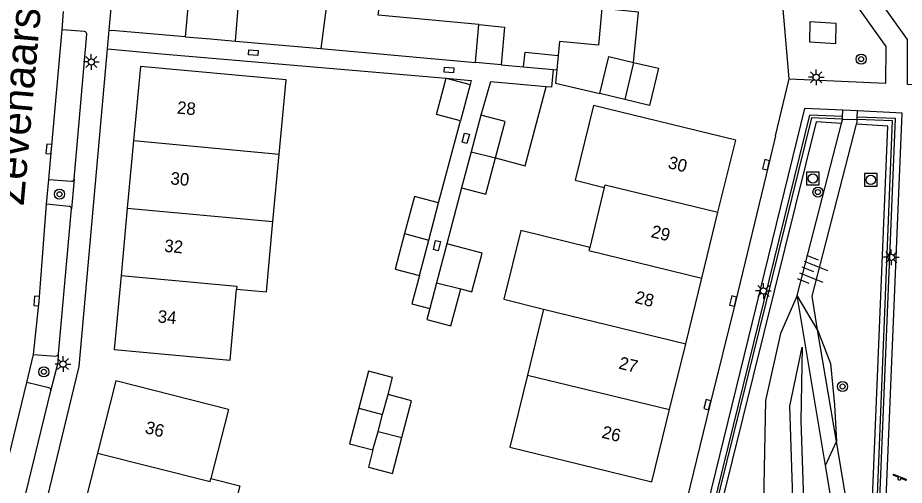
# Model space of a CAD drawing. Extents: x 125000 to 129004, y 397500 to 399008.
# Drawn here: x 127338.6 to 127409.3, y 398223.1 to 398260.4 of the extents above; entities that cross this region are included whole.
import ezdxf

# ---------------------------------------------------------------- set-up
doc = ezdxf.new("R2010")
doc.units = 0
for name, color, linetype in [('gg-afsc-erfafscheiding', 7, 'Continuous'), ('gg-afsc-faunaraster', 7, 'Continuous'), ('gg-afsc-hekwerk', 7, 'Continuous'), ('gg-afsc-lijn faunaraster', 7, 'Continuous'), ('gg-anno-huisnummerreeks BGT', 7, 'Continuous'), ('gg-anno-openbare ruimte label', 7, 'Continuous'), ('gg-bbg-bijgebouw', 7, 'Continuous'), ('gg-bbg-gedigitaliseerde bebouwing', 7, 'Continuous'), ('gg-bbg-gedigitaliseerde bijgebouw', 7, 'Continuous'), ('gg-bbg-hoofdgebouw', 7, 'Continuous'), ('gg-bbg-luifel en loopbrug', 7, 'Continuous'), ('gg-bbg-tussenscheiding', 7, 'Continuous'), ('gg-knt-verharding', 7, 'Continuous'), ('gg-knt-verharding nz', 7, 'Continuous'), ('gg-kntw-bovenkant insteek waterloop', 7, 'Continuous'), ('gg-kntw-waterlijn', 7, 'Continuous'), ('gg-kwrk-kunstwerk niveau 01', 7, 'Continuous'), ('gt-grn-groengrens', 7, 'Continuous'), ('gt-symb-boom', 7, 'Continuous'), ('gt-symb-kolk', 7, 'Continuous'), ('gt-symb-kolk center center', 7, 'Continuous'), ('gt-symb-lichtmast', 7, 'Continuous'), ('gt-symb-rioolschacht', 7, 'Continuous'), ('gt-symb-speelvoorziening', 7, 'Continuous'), ('gt-symb-talud symbool', 7, 'Continuous')]:
    doc.layers.add(name, color=color, linetype=linetype)

# ---------------------------------------------------------------- blocks, each defined once
blk = doc.blocks.new('gt0-BOOM')
at = {"layer": 'gt-symb-boom'}
for radius in [0.4, 0.2]:
    blk.add_circle((0, 0), radius, dxfattribs=at)
blk = doc.blocks.new('gt0-SV')
at = {"layer": 'gt-symb-speelvoorziening'}
for p, q in [((-0.477, 0.255), (-0.08, 0.096)), ((0.542, -0.076), (-0.449, 0.324)), ((0.125, 0.014), (0.515, -0.143))]:
    blk.add_line(p, q, dxfattribs=at)
for centre, radius, start, end in [((-0.466, 0.291), 0.0369, 63.6251, 252.66016), ((-0.002, -0.005), 0.128, 127.68665, 8.59861), ((0.531, -0.111), 0.0363, 243.50852, 72.54358)]:
    blk.add_arc(centre, radius, start, end, dxfattribs=at)
blk = doc.blocks.new('gt0-KOLK')
at = {"layer": 'gt-symb-kolk'}
blk.add_lwpolyline([(0, 0), (0.375, 0), (0.375, 0.4), (-0.375, 0.4), (-0.375, 0), (0, 0)], dxfattribs=at)
blk = doc.blocks.new('gt0-LMAST')
at = {"layer": 'gt-symb-lichtmast'}
for p, q in [((-0.182, 0.173), (-0.447, 0.438)), ((-0.005, 0.246), (-0.005, 0.621)), ((0.172, 0.173), (0.437, 0.438)), ((-0.255, -0.004), (-0.63, -0.004)), ((-0.182, -0.181), (-0.447, -0.446)), ((-0.005, -0.254), (-0.005, -0.629)), ((0.437, -0.446), (0.172, -0.181)), ((0.245, -0.004), (0.62, -0.004))]:
    blk.add_line(p, q, dxfattribs=at)
blk.add_circle((-0.005, -0.004), 0.25, dxfattribs=at)
blk = doc.blocks.new('gt0-TALUD_1')
at = {"layer": 'gt-symb-talud symbool'}
for p, q in [((-1, -1), (-1, 0)), ((-0.5, -2), (-0.5, 0)), ((0, -1), (0, 0)), ((0.5, -2), (0.5, 0)), ((1, -1), (1, 0))]:
    blk.add_line(p, q, dxfattribs=at)
blk = doc.blocks.new('gt0-KOLKCC')
at = {"layer": 'gt-symb-kolk center center'}
blk.add_lwpolyline([(-0.375, 0.2), (0.375, 0.2), (0.375, -0.2), (-0.375, -0.2)], close=True, dxfattribs=at)
blk = doc.blocks.new('gt0-RS')
at = {"layer": 'gt-symb-rioolschacht'}
blk.add_lwpolyline([(-0.5, -0.5), (0.5, -0.5), (0.5, 0.5), (-0.5, 0.5)], close=True, dxfattribs=at)
blk.add_circle((0, 0), 0.375, dxfattribs=at)

msp = doc.modelspace()

# ---------------------------------------------------------------- linework, layer by layer
at = {"layer": 'gg-afsc-erfafscheiding'}
for p, q in [((127355.996, 398258.555), (127362.793, 398257.961)), ((127377.173, 398256.666), (127378.974, 398256.504)), ((127372.195, 398245.656), (127373.943, 398252.188)), ((127374.026, 398246.849), (127372.845, 398242.38))]:
    msp.add_line(p, q, dxfattribs=at)
for points in [[(127381.326, 398256.292), (127381.199, 398254.878), (127380.763, 398254.917)], [(127370.66, 398239.861), (127370.063, 398237.609), (127371.481, 398237.233)]]:
    msp.add_lwpolyline(points, dxfattribs=at)
at = {"layer": 'gg-afsc-faunaraster'}
for points in [[(127404.388, 398252.341), (127401.93, 398252.433), (127386.83, 398191.26)], [(127405.753, 398186.558), (127408.378, 398252.191), (127405.559, 398252.297)]]:
    msp.add_lwpolyline(points, dxfattribs=at)
at = {"layer": 'gg-afsc-hekwerk'}
for p, q in [((127400.136, 398255.554), (127399.217, 398266.397)), ((127352.003, 398258.896), (127346.139, 398259.398)), ((127350.116, 398257.536), (127372.787, 398255.601)), ((127399.04, 398250.987), (127400.136, 398255.554))]:
    msp.add_line(p, q, dxfattribs=at)
at = {"layer": 'gg-afsc-lijn faunaraster'}
msp.add_line((127404.388, 398252.341), (127405.559, 398252.297), dxfattribs=at)
at = {"layer": 'gg-bbg-bijgebouw'}
for p, q in [((127355.996, 398258.555), (127356.25, 398261.529)), ((127375.122, 398256.86), (127375.407, 398259.868)), ((127352.003, 398258.896), (127354, 398258.726)), ((127354, 398258.726), (127355.996, 398258.555)), ((127377.173, 398256.666), (127375.122, 398256.86)), ((127372.787, 398255.601), (127374.716, 398255.087)), ((127374.716, 398255.087), (127373.943, 398252.188)), ((127387.037, 398253.9), (127385.056, 398254.368)), ((127375.566, 398252.646), (127374.788, 398249.717)), ((127374.788, 398249.717), (127374.026, 398246.849)), ((127370.27, 398246.166), (127369.485, 398243.2)), ((127372.195, 398245.656), (127370.27, 398246.166)), ((127371.409, 398242.687), (127372.195, 398245.656)), ((127370.66, 398239.861), (127371.409, 398242.687)), ((127372.845, 398242.38), (127372.022, 398239.275)), ((127372.022, 398239.275), (127371.481, 398237.233)), ((127365.838, 398229.268), (127365.094, 398226.432)), ((127365.094, 398226.432), (127366.96, 398225.942))]:
    msp.add_line(p, q, dxfattribs=at)
for points in [[(127354.258, 398261.699), (127352.265, 398261.869), (127352.003, 398258.896)], [(127375.407, 398259.868), (127377.458, 398259.674), (127377.173, 398256.666)], [(127385.056, 398254.368), (127385.754, 398257.32), (127387.735, 398256.852)], [(127387.735, 398256.852), (127389.715, 398256.383), (127389.017, 398253.431), (127387.037, 398253.9)], [(127373.943, 398252.188), (127372.019, 398252.701), (127372.787, 398255.601)], [(127376.721, 398249.244), (127377.489, 398252.135), (127375.566, 398252.646)], [(127374.026, 398246.849), (127375.949, 398246.338), (127376.721, 398249.244)], [(127369.485, 398243.2), (127368.735, 398240.369), (127370.66, 398239.861)], [(127371.481, 398237.233), (127371.246, 398236.346), (127373.17, 398235.846), (127373.953, 398238.802)], [(127368.172, 398230.363), (127368.527, 398231.717), (127366.612, 398232.219), (127365.838, 398229.268)], [(127369.271, 398226.946), (127370.039, 398229.873), (127368.172, 398230.363)], [(127366.96, 398225.942), (127366.601, 398224.572), (127368.516, 398224.07), (127369.271, 398226.946)]]:
    msp.add_lwpolyline(points, dxfattribs=at)
at = {"layer": 'gg-bbg-gedigitaliseerde bebouwing'}
msp.add_lwpolyline([(127384.237, 398242.1), (127378.743, 398243.445), (127377.4, 398237.958), (127380.562, 398237.184)], dxfattribs=at)
at = {"layer": 'gg-bbg-gedigitaliseerde bijgebouw'}
msp.add_lwpolyline([(127373.953, 398238.802), (127374.851, 398238.564), (127375.665, 398241.633), (127372.845, 398242.38)], dxfattribs=at)
at = {"layer": 'gg-bbg-hoofdgebouw'}
for p, q in [((127348.417, 398256.527), (127347.871, 398250.614)), ((127347.871, 398250.614), (127347.375, 398245.237)), ((127358.984, 398244.167), (127359.483, 398249.543)), ((127385.404, 398246.868), (127384.237, 398242.1)), ((127347.375, 398245.237), (127346.879, 398239.861)), ((127393.178, 398239.655), (127394.466, 398244.899)), ((127391.89, 398234.411), (127393.178, 398239.655)), ((127355.565, 398233.105), (127356.084, 398238.774)), ((127380.562, 398237.184), (127379.273, 398231.921)), ((127390.601, 398229.162), (127391.89, 398234.411)), ((127379.273, 398231.921), (127377.866, 398226.174)), ((127355.435, 398229.181), (127354.033, 398223.665)), ((127344.997, 398225.698), (127343.668, 398220.465))]:
    msp.add_line(p, q, dxfattribs=at)
for points in [[(127359.483, 398249.543), (127360.033, 398255.463), (127348.417, 398256.527)], [(127394.466, 398244.899), (127395.881, 398250.66), (127384.531, 398253.431), (127383.071, 398247.453), (127385.404, 398246.868)], [(127356.084, 398238.774), (127358.463, 398238.557), (127358.984, 398244.167)], [(127346.879, 398239.861), (127346.334, 398233.957), (127355.565, 398233.105)], [(127355.435, 398229.181), (127346.46, 398231.46), (127344.997, 398225.698)], [(127377.866, 398226.174), (127389.183, 398223.388), (127390.601, 398229.162)], [(127354.033, 398223.665), (127356.351, 398223.074), (127354.963, 398217.598)]]:
    msp.add_lwpolyline(points, dxfattribs=at)
at = {"layer": 'gg-bbg-luifel en loopbrug'}
for p, q in [((127363.395, 398262.491), (127362.793, 398257.961)), ((127362.793, 398257.961), (127375.122, 398256.86)), ((127381.733, 398257.416), (127381.624, 398256.264)), ((127378.974, 398256.504), (127381.326, 398256.292)), ((127381.326, 398256.292), (127381.624, 398256.264))]:
    msp.add_line(p, q, dxfattribs=at)
for points in [[(127375.407, 398259.868), (127367.377, 398260.629), (127367.551, 398261.939), (127366.55, 398262.072)], [(127387.735, 398256.852), (127388.116, 398260.87), (127385.212, 398261.145), (127384.936, 398258.241), (127381.839, 398258.534), (127381.733, 398257.416)], [(127378.974, 398256.504), (127379.084, 398257.667), (127381.733, 398257.416)], [(127381.624, 398256.264), (127381.524, 398255.202), (127385.056, 398254.368)], [(127380.763, 398254.917), (127376.329, 398255.316), (127375.566, 398252.646)], [(127376.721, 398249.244), (127379.089, 398248.615), (127380.763, 398254.917)]]:
    msp.add_lwpolyline(points, dxfattribs=at)
at = {"layer": 'gg-bbg-tussenscheiding'}
for p, q in [((127387.735, 398256.852), (127387.037, 398253.9)), ((127347.871, 398250.614), (127359.483, 398249.543)), ((127374.788, 398249.717), (127376.721, 398249.244)), ((127347.375, 398245.237), (127358.984, 398244.167)), ((127369.485, 398243.2), (127371.409, 398242.687)), ((127372.022, 398239.275), (127373.953, 398238.802)), ((127380.562, 398237.184), (127391.89, 398234.411)), ((127379.273, 398231.921), (127390.601, 398229.162)), ((127367.733, 398228.763), (127368.172, 398230.363)), ((127365.838, 398229.268), (127367.733, 398228.763)), ((127367.363, 398227.411), (127367.733, 398228.763)), ((127366.96, 398225.942), (127367.363, 398227.411)), ((127367.363, 398227.411), (127369.271, 398226.946))]:
    msp.add_line(p, q, dxfattribs=at)
for points in [[(127385.404, 398246.868), (127385.479, 398247.099), (127394.466, 398244.899)], [(127384.237, 398242.1), (127384.178, 398241.858), (127393.178, 398239.655)], [(127346.879, 398239.861), (127356.106, 398239.009), (127356.084, 398238.774)], [(127344.997, 398225.698), (127353.97, 398223.418), (127354.033, 398223.665)]]:
    msp.add_lwpolyline(points, dxfattribs=at)
at = {"layer": 'gg-knt-verharding'}
for p, q in [((127342.176, 398259.464), (127342.295, 398260.921)), ((127343.963, 398259.311), (127342.176, 398259.464)), ((127345.807, 398257.94), (127345.94, 398259.415)), ((127345.94, 398259.415), (127346.139, 398259.398)), ((127343.131, 398247.54), (127344.139, 398259.111)), ((127345.807, 398257.94), (127350.116, 398257.536)), ((127404.397, 398252.534), (127404.42, 398253.034)), ((127405.59, 398252.98), (127404.42, 398253.034)), ((127405.568, 398252.488), (127405.59, 398252.98)), ((127404.388, 398252.341), (127404.397, 398252.534)), ((127405.559, 398252.297), (127405.568, 398252.488)), ((127400.778, 398238.25), (127404.312, 398251.994)), ((127340.94, 398245.539), (127341.123, 398247.522)), ((127341.123, 398247.522), (127342.924, 398247.374)), ((127343.131, 398247.54), (127342.925, 398245.187)), ((127342.74, 398245.37), (127340.94, 398245.539)), ((127341.882, 398233.599), (127342.925, 398245.187)), ((127339.375, 398231.313), (127339.887, 398233.569)), ((127339.887, 398233.569), (127341.667, 398233.434)), ((127341.131, 398230.895), (127339.375, 398231.313)), ((127338.522, 398219.375), (127341.28, 398230.66))]:
    msp.add_line(p, q, dxfattribs=at)
for points in [[(127345.94, 398259.415), (127346.876, 398270.07), (127346.913, 398282.305)], [(127410.939, 398255.037), (127409.575, 398255.103), (127409.564, 398258.676), (127403.728, 398266.884), (127405.59, 398275.71)], [(127400.136, 398255.554), (127407.846, 398255.194), (127407.865, 398258.112), (127401.928, 398266.503)], [(127403.847, 398258.373), (127403.896, 398259.953), (127401.796, 398260.086), (127401.748, 398258.506), (127403.847, 398258.373)], [(127336.459, 398203.461), (127343.545, 398232.605), (127345.807, 398257.94)], [(127372.787, 398255.601), (127374.796, 398255.409), (127374.716, 398255.087)], [(127404.42, 398253.034), (127401.372, 398253.174), (127386.211, 398191.302)], [(127406.394, 398186.285), (127409.143, 398252.816), (127405.59, 398252.98)], [(127404.312, 398251.994), (127404.385, 398252.279), (127404.388, 398252.341)], [(127405.507, 398251.925), (127405.55, 398252.093), (127405.559, 398252.297)], [(127402.406, 398235.518), (127401.965, 398238.208), (127405.507, 398251.925)], [(127399.04, 398250.987), (127398.497, 398248.649), (127395.86, 398237.766), (127393.81, 398229.508), (127391.185, 398218.711), (127386.609, 398200.015), (127384.552, 398191.708)], [(127341.28, 398230.66), (127341.877, 398232.91), (127341.882, 398233.599)], [(127336.535, 398219.668), (127337.092, 398221.989), (127339.375, 398231.313)], [(127403.509, 398214.767), (127405.257, 398218.503), (127403.906, 398226.628)], [(127403.143, 398216.781), (127404.037, 398218.654), (127403.041, 398224.703)]]:
    msp.add_lwpolyline(points, dxfattribs=at)
for centre, radius, start, end in [((127343.954, 398259.126), 0.185, 355.33767, 87.35789), ((127342.924, 398247.586), 0.212, 270.06518, 347.38933), ((127342.739, 398245.184), 0.186, 0.95993, 89.66285), ((127341.698, 398233.617), 0.185, 260.49212, 354.51617), ((127341.078, 398230.697), 0.205, 349.71541, 75.03746)]:
    msp.add_arc(centre, radius, start, end, dxfattribs=at)
at = {"layer": 'gg-knt-verharding nz'}
for points in [[(127341.123, 398247.522), (127341.323, 398249.936), (127342.176, 398259.464)], [(127339.887, 398233.569), (127340.354, 398237.803), (127340.94, 398245.539)]]:
    msp.add_lwpolyline(points, dxfattribs=at)
at = {"layer": 'gg-kntw-bovenkant insteek waterloop'}
for points in [[(127400.778, 398238.25), (127399.44, 398235.236), (127398.242, 398229.877), (127398.074, 398220.398), (127397.807, 398213.906)], [(127402.406, 398235.518), (127403.437, 398232.829), (127403.756, 398229.554), (127403.906, 398226.628)]]:
    msp.add_lwpolyline(points, dxfattribs=at)
at = {"layer": 'gg-kntw-waterlijn'}
msp.add_lwpolyline([(127400.309, 398216.892), (127400.403, 398222.93), (127400.18, 398229.433), (127401.174, 398234.135), (127401.08, 398228.259), (127401.348, 398220.363), (127401.862, 398214.07)], dxfattribs=at)
at = {"layer": 'gg-kwrk-kunstwerk niveau 01'}
for p, q in [((127402.406, 398235.518), (127400.778, 398238.25)), ((127403.041, 398224.703), (127400.778, 398238.25)), ((127403.906, 398226.628), (127402.406, 398235.518)), ((127403.041, 398224.703), (127403.906, 398226.628))]:
    msp.add_line(p, q, dxfattribs=at)
at = {"layer": 'gt-grn-groengrens'}
for points in [[(127404.397, 398252.534), (127401.754, 398252.636), (127386.729, 398191.454), (127386.83, 398191.26)], [(127404.312, 398251.994), (127402.299, 398252.111), (127387.261, 398191.442), (127386.83, 398191.26)], [(127405.753, 398186.558), (127405.914, 398186.517), (127408.623, 398252.37), (127405.568, 398252.488)], [(127405.753, 398186.558), (127405.552, 398186.51), (127405.324, 398186.693), (127408.01, 398251.779), (127405.507, 398251.925)]]:
    msp.add_lwpolyline(points, dxfattribs=at)

# ---------------------------------------------------------------- block references
at = {"layer": 'gt-symb-boom'}
for p in [(127405.878, 398257.117), (127341.973, 398246.343), (127402.436, 398246.513), (127340.726, 398232.175), (127404.396, 398231.004)]:
    msp.add_blockref('gt0-BOOM', p, dxfattribs=at)
at = {"layer": 'gt-symb-kolk'}
for p, rotation in [((127341.323, 398249.936), 84.88520432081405), ((127398.497, 398248.649), 76.92675171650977), ((127340.354, 398237.803), 85.67061200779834), ((127395.86, 398237.766), 76.3787091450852), ((127393.81, 398229.508), 76.0635748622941)]:
    msp.add_blockref('gt0-KOLK', p, dxfattribs=dict(at, rotation=rotation))
at = {"layer": 'gt-symb-kolk center center'}
for p, rotation in [((127357.422, 398257.637), -5.066567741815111), ((127373.019, 398256.254), 174.93343225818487), ((127374.356, 398250.81), -105.01094695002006), ((127372.059, 398242.244), 77.05981811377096)]:
    msp.add_blockref('gt0-KOLKCC', p, dxfattribs=dict(at, rotation=rotation))
at = {"layer": 'gt-symb-lichtmast'}
for p in [(127344.51, 398256.897), (127402.298, 398255.672), (127408.283, 398241.311), (127398.096, 398238.627), (127342.258, 398232.793)]:
    msp.add_blockref('gt0-LMAST', p, dxfattribs=at)
at = {"layer": 'gt-symb-rioolschacht'}
for p in [(127402.028, 398247.595), (127406.646, 398247.483)]:
    msp.add_blockref('gt0-RS', p, dxfattribs=at)
at = {"layer": 'gt-symb-speelvoorziening'}
msp.add_blockref('gt0-SV', (127408.923, 398223.673), dxfattribs=at)
at = {"layer": 'gt-symb-talud symbool', "xscale": 0.999970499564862, "yscale": 0.9999704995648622, "rotation": 68.28370952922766}
msp.add_blockref('gt0-TALUD_1', (127401.186, 398240.511), dxfattribs=at)

# ---------------------------------------------------------------- texts
at = {"layer": 'gg-anno-huisnummerreeks BGT'}
for s, rotation, p in [('28', 354.7, (127351.307, 398252.777)), ('30', 346.2, (127390.415, 398248.432)), ('30', 354.7, (127350.786, 398247.132)), ('29', 346.2, (127389.063, 398242.93)), ('32', 354.7, (127350.29, 398241.755)), ('28', 346.2, (127387.776, 398237.686)), ('34', 354.7, (127349.769, 398236.115)), ('27', 346.2, (127386.487, 398232.439)), ('36', 345.8, (127348.729, 398227.301)), ('26', 346.2, (127385.134, 398226.928))]:
    msp.add_text(s, height=1, rotation=rotation, dxfattribs=at).set_placement(p)
at = {"layer": 'gg-anno-openbare ruimte label'}
msp.add_text('Zevenaarstraat', height=2.5, rotation=85, dxfattribs=at).set_placement((127339.114, 398245.391))

doc.saveas('drawing.dxf')
